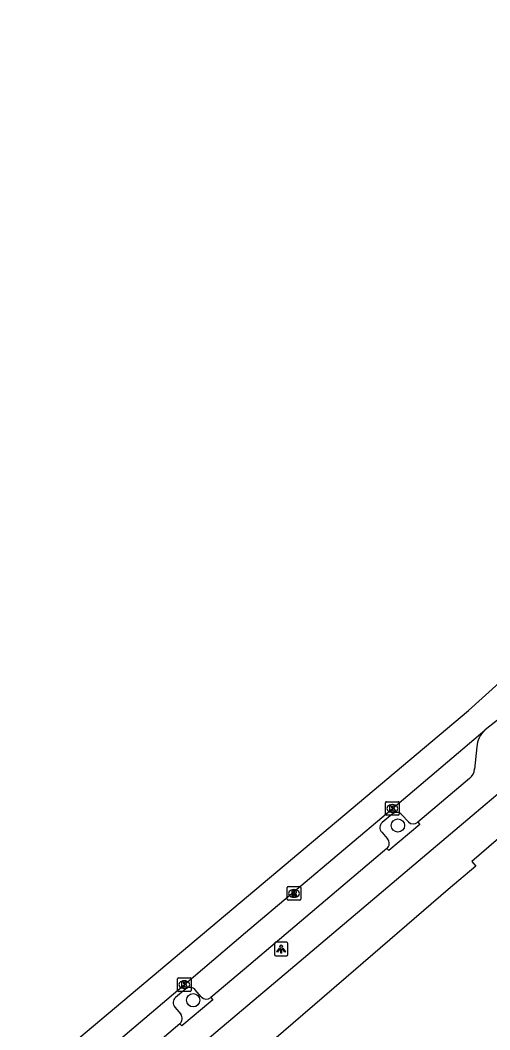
# Model space of a CAD drawing. Extents: x 162172 to 163187, y 382874 to 383684.
# Drawn here: x 162337.9 to 162372.6, y 383245.5 to 383320.1 of the extents above; entities that cross this region are included whole.
import ezdxf

# ---------------------------------------------------------------- set-up
doc = ezdxf.new("R2010")
doc.units = 0
for name, color, linetype in [('IMGEO_Boom', 7, 'Continuous'), ('IMGEO_Kolk', 7, 'Continuous'), ('IMGEO_Lichtpunt', 7, 'Continuous'), ('IMGEO_Pand', 7, 'Continuous'), ('IMGEO_Parkeervlak_open', 7, 'Continuous'), ('IMGEO_Rijbaan_lokaal_gesloten', 7, 'Continuous'), ('IMGEO_Rioolput', 7, 'Continuous'), ('IMGEO_Voetpad_open', 7, 'Continuous')]:
    doc.layers.add(name, color=color, linetype=linetype)

msp = doc.modelspace()

# ---------------------------------------------------------------- linework, layer by layer
at = {"layer": 'IMGEO_Boom'}
for centre in [(162365.824, 383260.601), (162350.699, 383247.699)]:
    msp.add_circle(centre, 0.489, dxfattribs=at)
at = {"layer": 'IMGEO_Kolk'}
for p, q in [((162364.911, 383261.437), (162364.911, 383262.289)), ((162364.986, 383262.363), (162365.838, 383262.363)), ((162365.399, 383262.143), (162365.424, 383262.143)), ((162365.912, 383262.289), (162365.912, 383261.437)), ((162365.838, 383261.363), (162364.986, 383261.363)), ((162365.422, 383261.583), (162365.397, 383261.583)), ((162349.62, 383249.352), (162350.472, 383249.352)), ((162349.545, 383248.426), (162349.545, 383249.278)), ((162350.033, 383249.132), (162350.058, 383249.132)), ((162350.546, 383249.278), (162350.546, 383248.426)), ((162350.472, 383248.352), (162349.62, 383248.352)), ((162350.056, 383248.572), (162350.031, 383248.572))]:
    msp.add_line(p, q, dxfattribs=at)
for points in [[(162364.911, 383261.437), (162364.911, 383262.289)], [(162364.986, 383262.363), (162365.838, 383262.363)], [(162365.232, 383262.063), (162365.355, 383262.063), (162365.355, 383261.912), (162365.485, 383262.063), (162365.649, 383262.063), (162365.503, 383261.912), (162365.656, 383261.663), (162365.504, 383261.663), (162365.419, 383261.827), (162365.355, 383261.76), (162365.355, 383261.663), (162365.232, 383261.663), (162365.232, 383262.063)], [(162365.912, 383262.289), (162365.912, 383261.437)], [(162365.838, 383261.363), (162364.986, 383261.363)], [(162349.62, 383249.352), (162350.472, 383249.352)], [(162349.545, 383248.426), (162349.545, 383249.278)], [(162349.866, 383249.052), (162349.989, 383249.052), (162349.989, 383248.901), (162350.119, 383249.052), (162350.283, 383249.052), (162350.137, 383248.901), (162350.29, 383248.652), (162350.138, 383248.652), (162350.053, 383248.816), (162349.989, 383248.749), (162349.989, 383248.652), (162349.866, 383248.652), (162349.866, 383249.052)], [(162350.546, 383249.278), (162350.546, 383248.426)], [(162350.472, 383248.352), (162349.62, 383248.352)]]:
    msp.add_lwpolyline(points, dxfattribs=at)
for centre, start, end in [((162364.988, 383262.287), 91.55205, 178.44795), ((162364.988, 383262.287), 91.55205, 178.44795), ((162365.836, 383262.287), 1.55205, 88.44795), ((162365.836, 383262.287), 1.55205, 88.44795), ((162364.988, 383261.439), 181.55205, 268.44795), ((162364.988, 383261.439), 181.55205, 268.44795), ((162365.836, 383261.439), 271.55205, 358.44795), ((162365.836, 383261.439), 271.55205, 358.44795), ((162349.622, 383249.276), 91.55205, 178.44795), ((162349.622, 383249.276), 91.55205, 178.44795), ((162350.47, 383249.276), 1.55205, 88.44795), ((162350.47, 383249.276), 1.55205, 88.44795), ((162349.622, 383248.428), 181.55205, 268.44795), ((162349.622, 383248.428), 181.55205, 268.44795), ((162350.47, 383248.428), 271.55205, 358.44795), ((162350.47, 383248.428), 271.55205, 358.44795)]:
    msp.add_arc(centre, 0.0765, start, end, dxfattribs=at)
for centre, major_axis, ratio, start_param, end_param in [((162365.398, 383261.863), (-0.387, 0.002), 0.722429, 4.712389, 7.853982), ((162365.423, 383261.863), (-0.39, 0.002), 0.717154, 1.570796, 4.712389), ((162350.032, 383248.852), (-0.387, 0.002), 0.722429, 4.712389, 7.853982), ((162350.057, 383248.852), (-0.39, 0.002), 0.717154, 1.570796, 4.712389)]:
    msp.add_ellipse(centre, major_axis=major_axis, ratio=ratio, start_param=start_param, end_param=end_param, dxfattribs=at)
at = {"layer": 'IMGEO_Lichtpunt'}
for p, q in [((162356.703, 383251.884), (162356.703, 383251.077)), ((162356.703, 383251.884), (162356.703, 383251.077)), ((162357.605, 383251.979), (162356.797, 383251.979)), ((162357.605, 383251.979), (162356.797, 383251.979)), ((162357.699, 383251.077), (162357.699, 383251.884)), ((162357.699, 383251.077), (162357.699, 383251.884)), ((162356.797, 383250.983), (162357.605, 383250.983)), ((162356.797, 383250.983), (162357.605, 383250.983))]:
    msp.add_line(p, q, dxfattribs=at)
for points in [[(162357.077, 383251.548), (162357.116, 383251.52), (162356.928, 383251.258), (162356.89, 383251.285), (162357.077, 383251.548)], [(162357.179, 383251.5), (162357.226, 383251.5), (162357.226, 383251.178), (162357.179, 383251.178), (162357.179, 383251.5)], [(162357.289, 383251.52), (162357.327, 383251.547), (162357.514, 383251.285), (162357.475, 383251.257), (162357.289, 383251.52)]]:
    msp.add_lwpolyline(points, dxfattribs=at)
msp.add_circle((162357.202, 383251.682), 0.0994, dxfattribs=at)
for centre, start, end in [((162356.797, 383251.884), 90, 180), ((162356.797, 383251.884), 90, 180), ((162357.605, 383251.884), 0, 90), ((162357.605, 383251.884), 0, 90), ((162356.797, 383251.077), 180, 270), ((162356.797, 383251.077), 180, 270), ((162357.605, 383251.077), 270, 0), ((162357.605, 383251.077), 270, 360)]:
    msp.add_arc(centre, 0.0946, start, end, dxfattribs=at)
at = {"layer": 'IMGEO_Pand'}
msp.add_lwpolyline([(162386.089, 383250.723), (162377.023, 383262.886), (162371.29, 383257.939), (162371.576, 383257.604), (162369.544, 383255.87), (162362.725, 383250), (162342.585, 383232.663), (162342.251, 383232.382)], dxfattribs=at)
at = {"layer": 'IMGEO_Parkeervlak_open'}
for points in [[(162365.397, 383261.434), (162364.66, 383260.816)], [(162366.593, 383260.872), (162366.114, 383261.399)], [(162364.626, 383260.109), (162365.065, 383259.609)], [(162350.16, 383248.549), (162349.391, 383247.898)], [(162351.297, 383247.944), (162350.856, 383248.469)], [(162349.34, 383247.185), (162349.78, 383246.675)]]:
    msp.add_lwpolyline(points, dxfattribs=at)
for centre, radius, start, end in [((162365.74, 383261.09), 0.485, 39.50607, 134.90464), ((162364.978, 383260.446), 0.488, 130.71019, 223.78329), ((162366.958, 383261.22), 0.504, 223.6005, 311.65484), ((162364.716, 383259.291), 0.472, 307.14641, 42.31587), ((162350.466, 383248.139), 0.511, 40.17682, 126.70928), ((162349.719, 383247.516), 0.503, 130.68273, 221.13462), ((162351.678, 383248.313), 0.531, 224.09735, 307.62746), ((162349.343, 383246.355), 0.542, 312.97017, 36.17938)]:
    msp.add_arc(centre, radius, start, end, dxfattribs=at)
at = {"layer": 'IMGEO_Rijbaan_lokaal_gesloten'}
for points in [[(162241.995, 383156.412), (162244.53, 383159.301), (162248.008, 383164.875), (162250.915, 383168.143), (162371.03, 383269.104), (162392.188, 383288.18), (162444.061, 383332.714), (162462.172, 383347.171), (162500.099, 383379.33), (162504.312, 383382.919)], [(162373.176, 383268.382), (162372.382, 383267.76), (162372.237, 383267.637)], [(162322.657, 383225.688), (162328.099, 383230.299), (162333.365, 383234.769), (162338.497, 383239.073), (162350.046, 383248.852), (162351.396, 383250), (162354.572, 383252.701), (162365.412, 383261.863), (162372.237, 383267.637)]]:
    msp.add_lwpolyline(points, dxfattribs=at)
at = {"layer": 'IMGEO_Rioolput'}
for p, q in [((162357.719, 383256.087), (162358.571, 383256.087)), ((162357.644, 383255.161), (162357.644, 383256.013)), ((162358.132, 383255.867), (162358.157, 383255.867)), ((162358.645, 383256.013), (162358.645, 383255.161)), ((162358.571, 383255.087), (162357.719, 383255.087)), ((162358.155, 383255.307), (162358.13, 383255.307))]:
    msp.add_line(p, q, dxfattribs=at)
for points in [[(162357.719, 383256.087), (162358.571, 383256.087)], [(162357.644, 383255.161), (162357.644, 383256.013)], [(162358.233, 383255.785), (162357.981, 383255.787), (162357.981, 383255.387)], [(162357.981, 383255.387), (162358.105, 383255.387), (162358.105, 383255.549), (162358.116, 383255.549)], [(162358.159, 383255.706), (162358.105, 383255.706), (162358.105, 383255.625)], [(162358.105, 383255.625), (162358.157, 383255.625)], [(162358.163, 383255.52), (162358.234, 383255.387), (162358.374, 383255.387), (162358.309, 383255.513)], [(162358.645, 383256.013), (162358.645, 383255.161)], [(162358.571, 383255.087), (162357.719, 383255.087)]]:
    msp.add_lwpolyline(points, dxfattribs=at)
for centre, radius, start, end in [((162357.721, 383256.011), 0.0765, 91.55205, 178.44795), ((162357.721, 383256.011), 0.0765, 91.55205, 178.44795), ((162358.569, 383256.011), 0.0765, 1.55205, 88.44795), ((162358.569, 383256.011), 0.0765, 1.55205, 88.44795), ((162358.115, 383255.496), 0.0533, 26.02933, 88.69889), ((162358.141, 383255.814), 0.19, 274.7715, 282.96867), ((162358.165, 383255.61), 0.0964, 77.00612, 93.18647), ((162358.179, 383255.667), 0.0378, 276.66336, 79.67722), ((162358.232, 383255.675), 0.109, 350.36119, 89.41601), ((162358.23, 383255.675), 0.112, 277.58423, 350.98172), ((162358.214, 383255.46), 0.108, 29.51342, 73.79051), ((162357.721, 383255.163), 0.0765, 181.55205, 268.44795), ((162357.721, 383255.163), 0.0765, 181.55205, 268.44795), ((162358.569, 383255.163), 0.0765, 271.55205, 358.44795), ((162358.569, 383255.163), 0.0765, 271.55205, 358.44795)]:
    msp.add_arc(centre, radius, start, end, dxfattribs=at)
for centre, major_axis, ratio, start_param, end_param in [((162358.131, 383255.587), (-0.387, 0.002), 0.722429, 4.712389, 7.853982), ((162358.156, 383255.587), (-0.39, 0.002), 0.717154, 1.570796, 4.712389)]:
    msp.add_ellipse(centre, major_axis=major_axis, ratio=ratio, start_param=start_param, end_param=end_param, dxfattribs=at)
at = {"layer": 'IMGEO_Voetpad_open'}
for points in [[(162371.664, 383266.402), (162371.484, 383264.776)], [(162340.136, 383235.001), (162340.881, 383235.63), (162357.877, 383250), (162372.264, 383262.163), (162376.474, 383265.694)], [(162371.122, 383264.075), (162367.293, 383260.843)], [(162367.293, 383260.843), (162367.436, 383260.683), (162365.147, 383258.747), (162365.001, 383258.915)], [(162365.001, 383258.915), (162354.487, 383250), (162352.002, 383247.893)], [(162352.002, 383247.893), (162352.144, 383247.728), (162349.853, 383245.807), (162349.712, 383245.959)], [(162349.712, 383245.959), (162342.067, 383239.49)]]:
    msp.add_lwpolyline(points, dxfattribs=at)
for centre, radius, start, end in [((162373.38, 383266.356), 1.717, 131.75413, 178.46633), ((162370.447, 383264.868), 1.041, 310.43101, 354.94486)]:
    msp.add_arc(centre, radius, start, end, dxfattribs=at)

doc.saveas('drawing.dxf')
